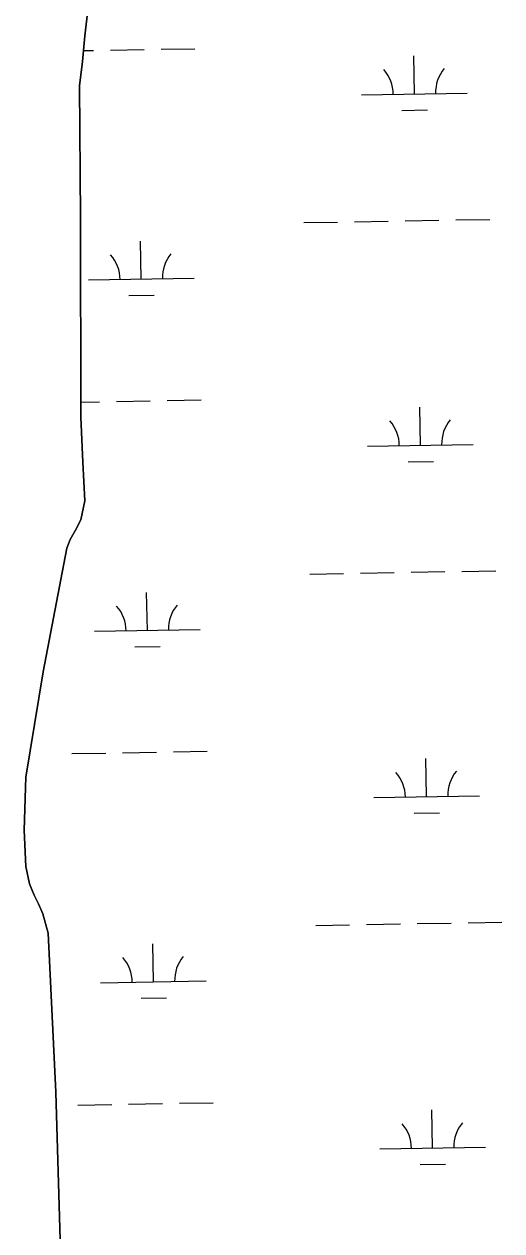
# Model space of a CAD drawing. Extents: x 3892998 to 3931244, y 278583 to 304547.
# Drawn here: x 3918705 to 3919157, y 288777 to 289920 of the extents above; entities that cross this region are included whole.
import ezdxf

# ---------------------------------------------------------------- set-up
doc = ezdxf.new("R2010")
doc.units = 0
doc.layers.add('V-TOPO-SHOR', color=7, linetype='Continuous')
doc.layers.add('V-WETL-SWMP', color=7, linetype='Continuous')

msp = doc.modelspace()

# ---------------------------------------------------------------- linework, layer by layer
at = {"layer": 'V-TOPO-SHOR'}
for points in [[(3918766.1, 289935.4), (3918763, 289908.8), (3918760.5, 289884.4), (3918757.9, 289861.2)], [(3918757.9, 289861.2), (3918758.8, 289737), (3918759.2, 289547.7), (3918761.1, 289505.1), (3918762.7, 289468.4), (3918759.2, 289450.3), (3918754.1, 289440.8), (3918749, 289431.7), (3918745.9, 289423.6), (3918723.5, 289306.6), (3918707.1, 289206.7), (3918705.4, 289156.8), (3918707.1, 289122.1), (3918710.5, 289106), (3918714.8, 289095.1), (3918719.1, 289087), (3918723.1, 289077.4), (3918728.3, 289059.1), (3918735.3, 288908.6), (3918739.6, 288768.8)]]:
    msp.add_lwpolyline(points, dxfattribs=at)
at = {"layer": 'V-WETL-SWMP'}
for p, q in [((3918763, 289908.8), (3918766.1, 289935.4)), ((3918760.5, 289884.4), (3918763, 289908.8)), ((3918761.6, 289894.7), (3918771.1, 289894.9)), ((3918787, 289895.1), (3918819, 289895.7)), ((3918835, 289896), (3918867, 289896.5)), ((3919074.7, 289853.7), (3919074, 289889.7)), ((3918757.9, 289861.2), (3918760.5, 289884.4)), ((3918758.8, 289737), (3918757.9, 289861.2)), ((3919024.7, 289852.8), (3919124.6, 289854.5)), ((3919062.9, 289838), (3919086.9, 289838.5)), ((3918759.2, 289547.7), (3918758.8, 289737)), ((3918969.9, 289731.8), (3919001.9, 289732.3)), ((3919017.9, 289732.6), (3919049.9, 289733.2)), ((3919065.9, 289733.4), (3919097.9, 289734)), ((3919113.9, 289734.3), (3919145.9, 289734.8)), ((3918816.2, 289678.4), (3918815.6, 289714.4)), ((3918766.2, 289677.5), (3918866.2, 289679.2)), ((3918804.5, 289662.7), (3918828.5, 289663.1)), ((3918759.1, 289561.9), (3918776.8, 289562.2)), ((3918792.8, 289562.5), (3918824.8, 289563.1)), ((3918840.8, 289563.3), (3918872.8, 289563.9)), ((3919080.4, 289521), (3919079.8, 289557)), ((3918761.1, 289505.1), (3918759.2, 289547.7)), ((3919030.4, 289520.2), (3919130.4, 289521.9)), ((3918762.7, 289468.4), (3918761.1, 289505.1)), ((3919068.7, 289505.4), (3919092.7, 289505.8)), ((3918759.2, 289450.3), (3918762.7, 289468.4)), ((3918754.1, 289440.8), (3918759.2, 289450.3)), ((3918745.9, 289423.6), (3918749, 289431.7)), ((3918749, 289431.7), (3918754.1, 289440.8)), ((3918723.5, 289306.6), (3918745.9, 289423.6)), ((3918975.7, 289399.1), (3919007.7, 289399.7)), ((3919023.7, 289400), (3919055.6, 289400.5)), ((3919071.6, 289400.8), (3919103.6, 289401.4)), ((3919119.6, 289401.6), (3919151.6, 289402.2)), ((3918822, 289345.7), (3918821.3, 289381.7)), ((3918772, 289344.9), (3918872, 289346.6)), ((3918810.2, 289330.1), (3918834.2, 289330.5)), ((3918707.1, 289206.7), (3918723.5, 289306.6)), ((3918750.6, 289229.1), (3918782.6, 289229.6)), ((3918798.6, 289229.9), (3918830.6, 289230.4)), ((3918846.6, 289230.7), (3918878.6, 289231.3)), ((3919086.2, 289188.4), (3919085.5, 289224.4)), ((3918705.4, 289156.8), (3918707.1, 289206.7)), ((3919036.2, 289187.6), (3919136.2, 289189.3)), ((3919074.4, 289172.8), (3919098.4, 289173.2)), ((3918707.1, 289122.1), (3918705.4, 289156.8)), ((3918710.5, 289106), (3918707.1, 289122.1)), ((3918714.8, 289095.1), (3918710.5, 289106)), ((3918719.1, 289087), (3918714.8, 289095.1)), ((3918723.1, 289077.4), (3918719.1, 289087)), ((3918728.3, 289059.1), (3918723.1, 289077.4)), ((3918981.4, 289066.5), (3919013.4, 289067.1)), ((3919029.4, 289067.4), (3919061.4, 289067.9)), ((3919077.4, 289068.2), (3919109.4, 289068.7)), ((3919125.4, 289069), (3919157.4, 289069.6)), ((3918735.3, 288908.6), (3918728.3, 289059.1)), ((3918827.7, 289013.1), (3918827.1, 289049.1)), ((3918777.7, 289012.2), (3918877.7, 289014)), ((3918816, 288997.5), (3918840, 288997.9)), ((3918739.6, 288768.8), (3918735.3, 288908.6)), ((3918756.3, 288896.4), (3918788.3, 288897)), ((3918804.3, 288897.3), (3918836.3, 288897.8)), ((3918852.3, 288898.1), (3918884.3, 288898.6)), ((3919091.9, 288855.8), (3919091.3, 288891.8)), ((3919041.9, 288854.9), (3919141.9, 288856.7)), ((3919080.2, 288840.2), (3919104.2, 288840.6))]:
    msp.add_line(p, q, dxfattribs=at)
for centre, start, end in [((3919129.9, 289855.1), 140.2199, 181.7635), ((3919019.4, 289853.2), 0.2199, 41.7635), ((3918761, 289677.9), 0.2199, 41.7635), ((3918871.4, 289679.8), 140.2199, 181.7635), ((3919025.2, 289520.6), 0.2199, 41.7635), ((3919135.6, 289522.5), 140.2199, 181.7635), ((3918766.7, 289345.3), 0.2199, 41.7635), ((3918877.2, 289347.2), 140.2199, 181.7635), ((3919030.9, 289187.9), 0.2199, 41.7635), ((3919141.4, 289189.9), 140.2199, 181.7635), ((3918772.5, 289012.6), 0.2199, 41.7635), ((3918883, 289014.5), 140.2199, 181.7635), ((3919036.7, 288855.3), 0.2199, 41.7635), ((3919147.2, 288857.2), 140.2199, 181.7635)]:
    msp.add_arc(centre, 35.2, start, end, dxfattribs=at)

doc.saveas('drawing.dxf')
